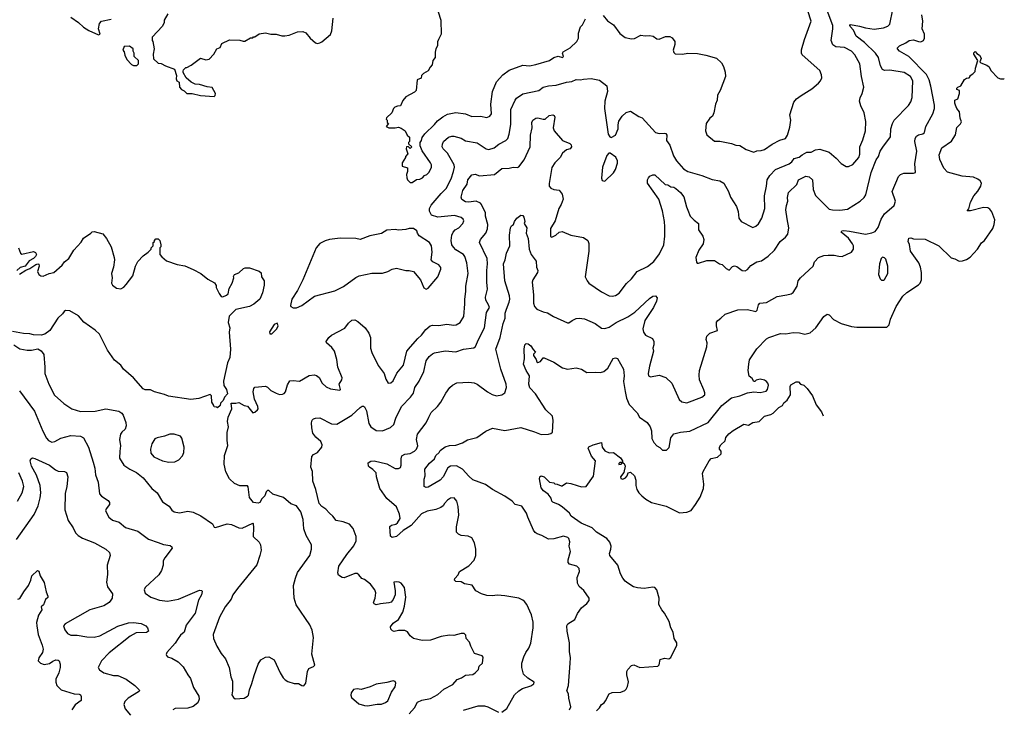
# Model space of a CAD drawing. Extents: x 1678759 to 1859541, y 384609 to 522867.
# Tile 393 of 466: x 1820144 to 1829400, y 443011 to 449490. Entities that reach past the tile are written whole.
import ezdxf

# ---------------------------------------------------------------- set-up
doc = ezdxf.new("R2010")
doc.units = 0

msp = doc.modelspace()

# ---------------------------------------------------------------- linework, layer by layer
at = {"layer": '0CON20XD'}
for points in [[(1823760.7, 443979.3), (1823772.5, 444065), (1823762.5, 444155), (1823730, 444195), (1823710, 444205), (1823685, 444210), (1823660, 444205), (1823673.3, 444125), (1823672.5, 444085), (1823656.1, 444043.9), (1823635, 444017.5), (1823615, 444010), (1823535, 444003.3), (1823495, 443993.8), (1823475, 444002.5), (1823470, 444015), (1823484.3, 444055.7), (1823491.4, 444105), (1823482.4, 444132.4), (1823441.4, 444185), (1823385, 444230), (1823361.2, 444241.2), (1823332.5, 444275), (1823315, 444286.7), (1823295, 444286.7), (1823195, 444246), (1823175, 444248.8), (1823140, 444270), (1823134.1, 444294.1), (1823144.6, 444355.4), (1823218.6, 444465), (1823285, 444548), (1823306.1, 444593.9), (1823308.5, 444635), (1823280.1, 444710.1), (1823245, 444750), (1823185, 444771.1), (1823118.8, 444785), (1823087.1, 444825), (1823055, 444853.3), (1823020.7, 444890.7), (1822982.9, 444915), (1822958.1, 444945), (1822929.4, 445075), (1822900, 445155), (1822898, 445245), (1822880, 445285), (1822891.2, 445385), (1822905, 445403.3), (1822945, 445423.3), (1822982.9, 445475), (1822987.3, 445495), (1822975, 445527.1), (1822928.6, 445568.6), (1822901.2, 445605), (1822889.4, 445655), (1822887.3, 445702.7), (1822893, 445727), (1822905, 445738.8), (1822925, 445745.8), (1822965, 445749.2), (1823075, 445693.1), (1823125, 445689.4), (1823265.3, 445774.7), (1823345, 445846.2), (1823365, 445860), (1823375, 445860), (1823385, 445852.5), (1823404, 445815), (1823425.8, 445695.8), (1823443.8, 445665), (1823495, 445629.2), (1823555, 445626), (1823631.3, 445658.7), (1823662.6, 445687.4), (1823680.8, 445745), (1823733.9, 445856.1), (1823817.4, 445942.6), (1823845, 445981.2), (1823860, 446035), (1823899.5, 446095), (1823941.9, 446185), (1823966.7, 446285), (1823992.9, 446325), (1824025, 446351.4), (1824045, 446358.9), (1824145, 446378.5), (1824245, 446370.6), (1824315, 446394.4), (1824414.2, 446405.8), (1824430.3, 446419.7), (1824455.7, 446485), (1824512.2, 446595), (1824530.9, 446739.1), (1824559.4, 446785), (1824550.4, 446810.4), (1824527.5, 446855), (1824522.5, 446882.5), (1824542.8, 446957.2), (1824534.6, 447025), (1824535.3, 447135), (1824542.7, 447195), (1824538.5, 447245), (1824468.1, 447395), (1824474.5, 447425.5), (1824524.7, 447485.3), (1824541.5, 447525), (1824544.5, 447565), (1824523.6, 447645), (1824521.5, 447675), (1824486.9, 447755), (1824476.2, 447766.2), (1824433.7, 447783.6), (1824364.5, 447774.5), (1824335, 447778), (1824301.7, 447801.7), (1824293.2, 447823.2), (1824308.8, 447885), (1824349.1, 447945), (1824355.5, 447984.5), (1824395, 448032), (1824425, 448039.2), (1824465, 448021.5), (1824606, 448034), (1824675, 448090.6), (1824745, 448096), (1824784.2, 448105.8), (1824825, 448102), (1824835, 448106.2), (1824885, 448174.3), (1824943.5, 448295), (1824944.5, 448405.5), (1824960.6, 448475), (1824959.2, 448525), (1824968, 448545), (1824995, 448564), (1825015, 448567.1), (1825065, 448554), (1825085, 448556), (1825121.1, 448588.9), (1825155.5, 448595.5), (1825169.1, 448589.1), (1825174.3, 448575), (1825159.4, 448475), (1825168.6, 448445), (1825246.7, 448355), (1825316.1, 448326.1), (1825327.5, 448315), (1825332.5, 448295), (1825320, 448275), (1825285, 448266), (1825246, 448235), (1825224.3, 448195.7), (1825174.4, 448145), (1825147.8, 448102.2), (1825121.7, 447951.7), (1825122.5, 447925), (1825136.7, 447906.7), (1825165, 447894.4), (1825215, 447886.7), (1825242.2, 447852.2), (1825252.2, 447805), (1825235.5, 447755), (1825211.5, 447715), (1825179.4, 447600.6), (1825135, 447527.5), (1825134.2, 447454.2), (1825145, 447447.5), (1825183.6, 447466.4), (1825215, 447493.3), (1825245, 447500), (1825325, 447466.2), (1825443.9, 447443.9), (1825485, 447416.7), (1825495.7, 447385.7), (1825495.9, 447315.9), (1825460, 447075), (1825477.5, 447035), (1825494, 447015), (1825615, 446931.9), (1825685, 446895.7), (1825715, 446892.5), (1825745, 446899.2), (1825779.1, 446920.9), (1825848.2, 447011.8), (1825896.2, 447053.8), (1825950, 447125), (1826045, 447170.6), (1826105, 447216.9), (1826159.8, 447290.2), (1826197.9, 447375), (1826207.9, 447455), (1826207.5, 447542.5), (1826204.6, 447595), (1826186.9, 447695), (1826151.5, 447805), (1826047.1, 447955), (1826045.7, 447985), (1826054.4, 448005.6), (1826069.2, 448020.8), (1826095, 448033.8), (1826115, 448031.2), (1826211.3, 447941.3), (1826236.8, 447936.8), (1826265, 447918.7), (1826295, 447916.3), (1826313.8, 447905), (1826356.2, 447865), (1826387.1, 447825), (1826411.1, 447731.1), (1826425, 447699.2), (1826447.5, 447645), (1826485, 447605.7), (1826525.8, 447575), (1826525.8, 447515), (1826565.5, 447455.5), (1826575.7, 447425), (1826570, 447385), (1826529.4, 447325), (1826500.8, 447255), (1826505, 447212.5), (1826513.8, 447203.8), (1826525, 447203.3), (1826605, 447226), (1826675, 447228), (1826722.5, 447195), (1826748.3, 447188.3), (1826785, 447153.3), (1826815, 447137.5), (1826845, 447172.5), (1826864, 447176), (1826885, 447170), (1826935, 447132.7), (1826965, 447129.4), (1826985, 447142), (1827018.3, 447181.7), (1827075, 447215.8), (1827116.7, 447225), (1827180.3, 447269.7), (1827240, 447325), (1827294.6, 447405.4), (1827342.9, 447447.1), (1827364.3, 447475), (1827375.4, 447535), (1827358.7, 447618.7), (1827345.9, 447705), (1827351.6, 447745), (1827366.3, 447785), (1827362.2, 447817.8), (1827370, 447865), (1827449.7, 447940.3), (1827465, 447985.6), (1827535, 448021.1), (1827565, 448014.5), (1827596.4, 447985), (1827604.1, 447895), (1827625, 447839.4), (1827755, 447710), (1827785, 447702.9), (1827855, 447700), (1827925, 447709.4), (1828046, 447785), (1828081.3, 447818.7), (1828097.1, 447845), (1828148.9, 448055), (1828195, 448172.9), (1828218.2, 448205), (1828234.7, 448255.3), (1828256.7, 448293.3), (1828331.7, 448388.3), (1828334.5, 448465.5), (1828348.6, 448515), (1828364.3, 448545), (1828498.6, 448685), (1828522.5, 448717.5), (1828535, 448760), (1828540, 448915), (1828517.5, 448955), (1828460, 448995), (1828325, 449015.4), (1828273.5, 449013.5), (1828255, 449022), (1828236.9, 449056.9), (1828217.3, 449135), (1828190.4, 449175), (1828085, 449275.4), (1828008.9, 449335), (1827980.9, 449390.9), (1827950.8, 449425), (1827946.7, 449435), (1827955, 449445.8), (1828037.5, 449427.5), (1828095, 449412.5), (1828177.8, 449402.2), (1828265, 449414.5), (1828305, 449429.6), (1828325, 449447.1), (1828351.5, 449585)], [(1820623.6, 449513.6), (1820696.5, 449465), (1820745, 449420.6), (1820795, 449387.5), (1820885, 449347.5), (1820900, 449355), (1820886.2, 449405), (1820894, 449455), (1820912.5, 449475), (1821004.1, 449495.9)], [(1821537.5, 449545), (1821502.5, 449485), (1821502.5, 449465), (1821485, 449430), (1821390, 449325), (1821390, 449295), (1821396.1, 449286.1), (1821407.5, 449215), (1821397.5, 449165), (1821401.7, 449121.7), (1821445, 449080), (1821475, 449077.5), (1821515, 449057.5), (1821600, 449025), (1821617.5, 448965), (1821613.6, 448933.6), (1821622.5, 448915), (1821642.5, 448902.5), (1821647.5, 448855), (1821664.1, 448834.1), (1821690.7, 448820.7), (1821715, 448797.5), (1821765, 448796.7), (1821845, 448776.7), (1821971.7, 448768.3), (1821981.7, 448778.3), (1821983.3, 448795), (1821953, 448853), (1821905, 448857.5), (1821835, 448881.2), (1821795, 448883.3), (1821755, 448903.3), (1821707.5, 448945), (1821680, 448995), (1821680, 449005), (1821685, 449020), (1821705, 449040), (1821715, 449040), (1821755, 449063.3), (1821843, 449127), (1821895, 449113.3), (1821925, 449117.5), (1821970, 449165), (1821997.5, 449215), (1822030, 449230), (1822045, 449267.5), (1822115, 449300), (1822215, 449297.5), (1822245, 449287.5), (1822261.7, 449288.3), (1822315, 449320), (1822335, 449320), (1822341.7, 449328.3), (1822355, 449330), (1822395, 449357.5), (1822455, 449367.5), (1822505, 449352.5), (1822555, 449352.5), (1822607, 449337), (1822635, 449336.7), (1822676.2, 449343.8), (1822755, 449376.7), (1822805, 449377.5), (1822832.5, 449365), (1822876.2, 449315), (1822925, 449272), (1822945, 449267.5), (1822965, 449271.1), (1822985, 449280.6), (1823065, 449350.8), (1823078.6, 449385), (1823090.8, 449505)], [(1824078, 449565), (1824103.6, 449486.4), (1824106.7, 449355), (1824080, 449305), (1824073, 449283), (1824072.5, 449245), (1824057.5, 449215), (1824050, 449185), (1824050, 449135), (1824027.5, 449105), (1824020, 449065), (1824002.5, 449045), (1823985, 449010), (1823940, 448985), (1823920, 448965), (1823918.3, 448941.7), (1823880, 448925), (1823870, 448825), (1823855, 448810), (1823773.6, 448766.4), (1823745, 448730), (1823725, 448680), (1823695, 448677.5), (1823671.7, 448668.3), (1823657.5, 448655), (1823642.5, 448615), (1823593, 448567), (1823590, 448555), (1823597, 448547), (1823600, 448525), (1823610, 448515), (1823590, 448485), (1823615, 448472.5), (1823675, 448472.5), (1823705, 448480), (1823731.7, 448471.7), (1823766.4, 448446.4), (1823787.5, 448405), (1823810, 448385), (1823810, 448345), (1823800, 448335), (1823800, 448325), (1823830, 448295), (1823815, 448280), (1823795, 448300), (1823780, 448295), (1823777.5, 448275), (1823791.7, 448228.3), (1823770, 448205), (1823770, 448195), (1823740, 448145), (1823740, 448115), (1823788.3, 448098.3), (1823790, 448065), (1823780, 448035), (1823783, 448003), (1823790, 447985), (1823815, 447960), (1823835, 447960), (1823873, 447987), (1823905, 447992.5), (1823930, 448005), (1823950, 448025), (1823970, 448035), (1823990, 448055), (1824015, 448100), (1824016.2, 448125), (1824006.2, 448145), (1823928.3, 448258.3), (1823907.5, 448305), (1823910, 448335), (1823922.5, 448355), (1823927.5, 448382.5), (1823951.9, 448418.1), (1824045, 448505.8), (1824070.9, 448539.1), (1824122, 448578), (1824165, 448600.8), (1824245, 448616.4), (1824335, 448606.5), (1824395, 448580), (1824475, 448581.9), (1824535, 448570.6), (1824565, 448582.9), (1824577.9, 448605), (1824574.4, 448695), (1824587.7, 448815), (1824625, 448905.7), (1824685, 448971.4), (1824745, 449015.6), (1824875, 449061.1), (1824937.9, 449057.9), (1824995, 449068.1), (1825125, 449105.8), (1825165.8, 449134.2), (1825205, 449146.2), (1825246.7, 449135), (1825255.7, 449145), (1825246.7, 449175), (1825252.3, 449187.7), (1825317.5, 449225), (1825382.5, 449285), (1825396.7, 449315), (1825398.3, 449361.7), (1825417.5, 449422.5), (1825435, 449440), (1825461.7, 449498.3)], [(1823817.5, 446415), (1823885.4, 446494.6), (1823922.7, 446527.3), (1823961.2, 446578.8), (1824003.8, 446615), (1824025, 446619.5), (1824085, 446615.5), (1824157.9, 446627.9), (1824225, 446618.6), (1824248.3, 446621.7), (1824285, 446643.8), (1824318.2, 446701.8), (1824329.7, 446820.3), (1824327.7, 446865), (1824338.9, 446935), (1824336.7, 446985), (1824361.5, 447105), (1824348.9, 447205), (1824328.1, 447265), (1824315, 447282.5), (1824245, 447326.7), (1824222, 447352), (1824207.8, 447375), (1824200.5, 447415), (1824207.5, 447465), (1824220, 447495), (1824238, 447515), (1824270.8, 447535), (1824309.2, 447575), (1824319.7, 447599.7), (1824314.3, 447615), (1824295, 447631.1), (1824230.5, 447650.5), (1824075, 447633.8), (1824015, 447654.4), (1823995, 447690), (1823997.8, 447715), (1824013.4, 447746.6), (1824105, 447856.5), (1824154.5, 447905), (1824200, 447995), (1824223.1, 448065), (1824230, 448105), (1824227.6, 448127.6), (1824164.5, 448235), (1824125.7, 448275), (1824117.1, 448295), (1824118.8, 448321.2), (1824128.8, 448345), (1824175, 448385.7), (1824205, 448395.7), (1824225.7, 448395.7), (1824295, 448377.1), (1824335, 448352.5), (1824443.2, 448333.2), (1824530, 448275), (1824555, 448270), (1824605, 448285.6), (1824648.2, 448321.8), (1824715, 448355.7), (1824732.5, 448375), (1824745.5, 448414.5), (1824760.6, 448505), (1824761.1, 448645), (1824800.8, 448735), (1824815, 448752), (1824875, 448792), (1825025, 448825.6), (1825065, 448855.7), (1825115, 448869.4), (1825185.8, 448875.8), (1825285, 448904), (1825335, 448910), (1825375, 448928.6), (1825415, 448924.4), (1825445, 448932.5), (1825515, 448936), (1825595, 448922), (1825665, 448867.5), (1825668.8, 448815), (1825645.8, 448725), (1825640.8, 448655), (1825676.7, 448415), (1825690.7, 448390.7), (1825705, 448382.5), (1825745.9, 448404.1), (1825771.2, 448465), (1825770.5, 448500.5), (1825776.2, 448535), (1825806.2, 448585), (1825845, 448617.5), (1825885, 448630), (1825965, 448578.8), (1825995, 448567.5), (1826119.8, 448429.8), (1826155, 448420), (1826205, 448424.2), (1826219.1, 448419.1), (1826228.1, 448405), (1826223.6, 448353.6), (1826255, 448311.2), (1826291.1, 448211.1), (1826317.5, 448165), (1826385, 448089.2), (1826425, 448064.3), (1826557.4, 448027.4), (1826655, 447987.5), (1826725, 447976), (1826762.7, 447952.7), (1826805.8, 447875), (1826825, 447823.3), (1826882, 447735), (1826899.1, 447689.1), (1826906, 447624), (1826925, 447594), (1827035, 447538.8), (1827065, 447550), (1827089.3, 447570.7), (1827120.8, 447625), (1827150, 447715), (1827144.4, 447835), (1827164.2, 447925), (1827170, 447985), (1827194.5, 448025.5), (1827249.1, 448080.9), (1827376.2, 448135), (1827402, 448155), (1827423.3, 448185), (1827472.7, 448197.3), (1827499.1, 448220.9), (1827545, 448244), (1827585, 448246.2), (1827625, 448268.6), (1827665, 448274.3), (1827755, 448246), (1827819.7, 448189.7), (1827865, 448138), (1827915, 448111.2), (1827935, 448111.2), (1827975, 448130), (1828031.9, 448195), (1828040.6, 448225), (1828043.5, 448295), (1828070.4, 448359.6), (1828094.4, 448445), (1828097, 448533), (1828082.5, 448615), (1828051.2, 448681.2), (1828040, 448725), (1828043.8, 448755), (1828063.8, 448795), (1828079.2, 448855), (1828056.7, 448955), (1828043.1, 449075), (1827995, 449158.6), (1827964.2, 449195), (1827898.1, 449228.1), (1827817.5, 449235), (1827787.5, 449255), (1827773.3, 449295), (1827789.6, 449405), (1827788, 449435), (1827734.6, 449575)], [(1825629.3, 449529.3), (1825670.5, 449480.5), (1825725, 449442.5), (1825785, 449360), (1825835, 449323.8), (1825895, 449308.8), (1825925, 449314), (1825983, 449343), (1826025, 449336.7), (1826065, 449341.2), (1826100, 449335), (1826135, 449310), (1826155, 449307.5), (1826215, 449332.5), (1826255, 449332.5), (1826279.3, 449319.3), (1826302.5, 449285), (1826301.7, 449258.3), (1826287.5, 449205), (1826293, 449183), (1826305, 449170), (1826375, 449167.5), (1826425, 449176.2), (1826515, 449173.3), (1826595, 449158), (1826695, 449127.5), (1826742.5, 449085), (1826760.7, 449050.7), (1826776.4, 448996.4), (1826780, 448955), (1826730, 448825), (1826705, 448780), (1826700, 448735), (1826683.8, 448695), (1826670, 448615), (1826656.7, 448585), (1826633.3, 448565), (1826596.7, 448515), (1826590, 448445), (1826605, 448407.5), (1826675, 448347.5), (1826725, 448348.8), (1826835, 448328), (1826875, 448311.2), (1826915, 448308.8), (1826975, 448271.2), (1827045, 448243.8), (1827075, 448256.2), (1827115, 448260), (1827145, 448270), (1827218.5, 448321.5), (1827291.4, 448358.6), (1827342.5, 448375), (1827362.5, 448405), (1827385, 448480), (1827392, 448545), (1827384, 448595), (1827422, 448715), (1827448, 448745), (1827490.9, 448779.1), (1827589.8, 448840.2), (1827655, 448893.8), (1827672, 448915), (1827684, 448945), (1827682.3, 448972.3), (1827665, 449013.3), (1827501.2, 449161.2), (1827493.1, 449175), (1827495, 449206.7), (1827522.5, 449305), (1827585.7, 449475), (1827554.5, 449574.5)], [(1826093.8, 446495), (1826105.7, 446465), (1826105.6, 446435), (1826096.7, 446405), (1826102.1, 446375), (1826063.3, 446235), (1826052, 446165), (1826056.7, 446145), (1826075, 446133.8), (1826155, 446150), (1826218, 446128), (1826274.4, 446075), (1826345, 445920), (1826369.7, 445899.7), (1826415, 445890.8), (1826556.7, 445945), (1826584, 445965), (1826585.7, 445985), (1826576.1, 446013.9), (1826535.7, 446105), (1826531.5, 446151.5), (1826535.6, 446195), (1826604.2, 446415), (1826605.7, 446455), (1826597.5, 446485), (1826603.2, 446516.8), (1826632.5, 446545), (1826705, 446570), (1826694.1, 446614.1), (1826695, 446647.5), (1826705.8, 446664.2), (1826735.6, 446684.4), (1826775, 446723.8), (1826895, 446762.9), (1826985, 446766.7), (1827065, 446748.8), (1827077.8, 446762.2), (1827088.7, 446811.3), (1827103.2, 446826.8), (1827165, 446833.8), (1827265, 446889.2), (1827355, 446903.8), (1827395, 446913.8), (1827414.1, 446925.9), (1827453.8, 446985), (1827463.3, 447035), (1827485, 447063.3), (1827603.3, 447175), (1827616.2, 447213.8), (1827655, 447256.7), (1827705, 447273.8), (1827745, 447278), (1827801.7, 447278.3), (1827845, 447266.7), (1827875, 447266.2), (1827964.3, 447305.7), (1827984, 447335), (1827981.4, 447365), (1827972.2, 447385), (1827936.7, 447436.7), (1827867.5, 447495), (1827872.5, 447505), (1827891.2, 447508.8), (1827945.8, 447504.2), (1828095, 447475.4), (1828155, 447486.4), (1828185, 447500.5), (1828215, 447536), (1828242.7, 447617.3), (1828272.6, 447667.4), (1828366, 447745), (1828376, 447785), (1828345.8, 447875), (1828405, 448016.7), (1828425, 448036.2), (1828455, 448047.5), (1828545, 448048), (1828566.2, 448053.8), (1828558.5, 448135), (1828578.5, 448255), (1828559.6, 448345), (1828562.7, 448375), (1828574.7, 448395.3), (1828592.2, 448407.8), (1828635, 448416.9), (1828650.5, 448429.5), (1828662.9, 448485), (1828729.4, 448605), (1828742.9, 448655), (1828743, 448687), (1828710, 448865), (1828692.5, 448925), (1828667.5, 448975), (1828501.4, 449145), (1828413.8, 449195), (1828396.2, 449215), (1828396.2, 449225), (1828415.5, 449244.5), (1828475, 449273.1), (1828504.6, 449295.4), (1828545, 449301.9), (1828592.5, 449285), (1828615, 449283.1), (1828640, 449295), (1828648.6, 449315), (1828649.2, 449355), (1828628, 449405), (1828634.4, 449475), (1828625.4, 449535)], [(1821245, 449060), (1821260, 449075), (1821260, 449105), (1821220, 449145), (1821220, 449175), (1821210, 449195), (1821210, 449215), (1821175, 449240), (1821125, 449237.5), (1821112.5, 449205), (1821127, 449187), (1821132.5, 449155), (1821152.5, 449115), (1821195, 449070), (1821215, 449060), (1821245, 449060)], [(1825320, 443445), (1825322.9, 443495), (1825314, 443555), (1825313.8, 443635), (1825290, 443745), (1825287.5, 443795), (1825297, 443813), (1825362.5, 443855), (1825389.1, 443910.9), (1825426.9, 443963.1), (1825475.7, 444004.3), (1825496.1, 444033.9), (1825496.2, 444055), (1825448.3, 444128.3), (1825402.5, 444165), (1825386.7, 444195), (1825385, 444250), (1825408, 444305), (1825402, 444335), (1825382.5, 444355), (1825313, 444373), (1825301.2, 444391.2), (1825300, 444415), (1825321.2, 444495), (1825310, 444545), (1825316.2, 444585), (1825306.7, 444615), (1825295.5, 444625.5), (1825255, 444636.1), (1825165, 444613.8), (1825115, 444610), (1825052.5, 444645), (1825008.8, 444658.8), (1824990.6, 444670.6), (1824973.4, 444693.4), (1824922.1, 444815), (1824908.7, 444855), (1824865, 444920), (1824801.2, 444935), (1824775, 444966.9), (1824703.7, 445013.7), (1824587.5, 445075), (1824522, 445122), (1824405, 445166.2), (1824365, 445201.2), (1824307.7, 445267.7), (1824248.9, 445298.9), (1824195, 445295.6), (1824170, 445280), (1824124.2, 445195), (1824096, 445165), (1823985, 445098.8), (1823965, 445093.8), (1823947.5, 445105), (1823946.4, 445173.6), (1823956.7, 445205), (1823952.7, 445267.3), (1823995, 445323.3), (1824042.5, 445365), (1824056.7, 445395), (1824086.4, 445423.6), (1824097, 445443), (1824143.6, 445476.4), (1824185, 445490), (1824245, 445493.8), (1824307.5, 445515), (1824355, 445541.2), (1824442.5, 445565), (1824525, 445623.3), (1824589.3, 445650.7), (1824705, 445629.2), (1824855, 445658.1), (1824985, 445619.2), (1825045.9, 445594.1), (1825115, 445596.2), (1825137.7, 445602.3), (1825152.5, 445615), (1825160, 445725), (1825153.3, 445765), (1825089.4, 445825), (1824994.4, 445975), (1824939.6, 446029.6), (1824930.6, 446065), (1824935.8, 446145), (1824905.8, 446195), (1824880.6, 446255), (1824890.6, 446305), (1824887.1, 446395), (1824893.3, 446435), (1824905, 446446.7), (1824925, 446443.3), (1824950, 446425), (1824972.2, 446392.2), (1824993.3, 446365), (1824975, 446348.8), (1824972.7, 446335), (1824998.5, 446298.5), (1825005, 446276.2), (1825015, 446270.6), (1825040, 446280), (1825065, 446313.3), (1825075, 446313.8), (1825165, 446270.8), (1825247.9, 446217.9), (1825295, 446205.7), (1825375, 446220), (1825425, 446205.8), (1825475, 446174), (1825555, 446179.2), (1825605, 446175.8), (1825634.5, 446185.5), (1825672.9, 446215), (1825724.5, 446305.5), (1825745, 446313.8), (1825765, 446306.7), (1825820.8, 446205), (1825825.6, 446145), (1825821.3, 446091.3), (1825835.6, 445995.6), (1825847.8, 445935), (1825872, 445875), (1825950, 445795), (1825970, 445755), (1826043.9, 445703.9), (1826071.2, 445665), (1826082.3, 445627.7), (1826087.1, 445555), (1826105, 445516), (1826133.8, 445485), (1826161.7, 445471.7), (1826185.9, 445445.9), (1826225, 445446), (1826248.7, 445471.3), (1826265, 445562.5), (1826292.1, 445597.9), (1826355, 445615.8), (1826445, 445624.4), (1826615, 445705.8), (1826745, 445864.2), (1826835, 445937.1), (1826915, 445957.1), (1826985, 445984.2), (1827045, 445994.2), (1827105, 445987.5), (1827160.9, 445999.1), (1827175, 446016.7), (1827182.2, 446055), (1827178.1, 446075), (1827165, 446092), (1827145, 446104), (1827105, 446111.2), (1827067.5, 446102.5), (1827055, 446090), (1827045, 446090), (1827029.3, 446119.3), (1827001.7, 446141.7), (1826992.5, 446195), (1826997.5, 446255), (1827005.8, 446295), (1827073.4, 446396.6), (1827165, 446491.2), (1827186.1, 446503.9), (1827295, 446541.2), (1827345, 446540), (1827415, 446551.9), (1827475, 446549.2), (1827525, 446535.6), (1827575, 446548.4), (1827626.9, 446595), (1827705, 446702), (1827735, 446722), (1827755, 446718), (1827795, 446674.2), (1827865, 446635.7), (1827965, 446606.5), (1828015, 446600), (1828295, 446600.8), (1828316.3, 446623.7), (1828330.5, 446675), (1828384.1, 446795.9), (1828446.1, 446893.9), (1828485, 446926.7), (1828595, 446999.4), (1828609.4, 447015), (1828620.9, 447045), (1828622.5, 447115), (1828612.9, 447165), (1828595.9, 447205.9), (1828519.1, 447315), (1828509.2, 447379.2), (1828497.5, 447405), (1828501.7, 447438.3), (1828521.7, 447441.7), (1828545, 447430), (1828655, 447428.2), (1828784.6, 447364.6), (1828901.5, 447251.5), (1828935, 447241.8), (1828975, 447220), (1829006, 447224), (1829043.2, 447236.8), (1829080.2, 447259.8), (1829147, 447333), (1829185, 447393.1), (1829213.8, 447416.2), (1829291.5, 447528.5), (1829304, 447565), (1829309.7, 447610.3), (1829283.9, 447685), (1829265, 447710), (1829245, 447721.8), (1829205, 447725.5), (1829083.3, 447693.3), (1829052.5, 447695), (1829066.7, 447713.3), (1829082.5, 447775), (1829112.2, 447835), (1829152.2, 447877.8), (1829178.6, 447925), (1829184.3, 447955), (1829174, 447975), (1829152.4, 447992.4), (1829111.1, 448011.1), (1829005, 448018.4), (1828865, 448058.5), (1828831.5, 448095), (1828793.5, 448175), (1828788.7, 448221.3), (1828813.9, 448286.1), (1828902.3, 448347.7), (1828941.7, 448408.3), (1828954.5, 448475.5), (1828989.3, 448510.7), (1828999.3, 448530.7), (1828986.7, 448565), (1828978, 448625), (1828952.5, 448655), (1828942.5, 448687.5), (1828934.2, 448705.8), (1828935, 448732.5), (1828963.3, 448746.7), (1828980, 448795), (1828977.5, 448825), (1828955, 448832.5), (1828952.5, 448845), (1828964.1, 448855.9), (1828993, 448867), (1829025, 448926.7), (1829045, 448940), (1829070, 448945), (1829080, 448955), (1829080, 448965), (1829105, 448980), (1829127, 449003), (1829130, 449035), (1829150, 449105), (1829113.3, 449165), (1829115, 449180), (1829125, 449190), (1829140.7, 449170.7), (1829165.9, 449155.9), (1829180, 449135), (1829182.5, 449125), (1829170, 449095), (1829180, 449085), (1829235, 449063.8), (1829258.3, 449048.3), (1829272.1, 449012.1), (1829340, 448945), (1829365, 448934), (1829395, 448933.3), (1829400.2, 448931)], [(1825645, 447973.8), (1825725, 448050), (1825745, 448082.5), (1825763, 448143), (1825763.3, 448165), (1825748.3, 448198.3), (1825695, 448236.7), (1825682.5, 448235), (1825665, 448212.5), (1825624.2, 448105), (1825612.3, 448002.3), (1825620, 447980), (1825645, 447973.8)], [(1824675, 442984.2), (1824722.2, 443017.8), (1824794.7, 443145.3), (1824835, 443184.2), (1824872.1, 443207.9), (1824947.7, 443232.3), (1824978.3, 443251.7), (1824980, 443265), (1824922.1, 443302.1), (1824880.9, 443340.9), (1824864.4, 443405), (1824865.6, 443445), (1824882.9, 443505), (1824901.4, 443545), (1824930, 443585), (1824947.8, 443632.2), (1824970.6, 443775), (1824969.7, 443829.7), (1824955, 443897.5), (1824910, 443995), (1824890, 444025), (1824875, 444036.2), (1824835, 444055.8), (1824705, 444075.6), (1824635, 444082.2), (1824585, 444076.7), (1824535, 444080.6), (1824484.2, 444094.2), (1824432.5, 444125), (1824396.1, 444176.1), (1824325, 444190), (1824295, 444207.5), (1824245, 444212.5), (1824232.5, 444225), (1824235, 444240), (1824267, 444273), (1824277.5, 444305), (1824365, 444357.5), (1824417.3, 444412.7), (1824430.8, 444455), (1824431.1, 444515), (1824419.4, 444575), (1824393.2, 444623.2), (1824358.7, 444638.7), (1824294.2, 444644.2), (1824270, 444655), (1824251.2, 444675), (1824249.2, 444725), (1824270.8, 444835), (1824267.5, 444915), (1824255, 444967.5), (1824227, 444997), (1824195, 444995.8), (1824165, 444976), (1824136, 444945), (1824125, 444923.8), (1824103, 444907), (1824055, 444888.6), (1823975, 444872.2), (1823921.7, 444848.3), (1823825, 444736.9), (1823750.5, 444689.5), (1823685, 444634.2), (1823645, 444624.2), (1823631.2, 444638.8), (1823623.1, 444726.9), (1823638.7, 444741.3), (1823679.4, 444750.6), (1823696.9, 444763.1), (1823720, 444805), (1823715.4, 444845), (1823685, 444914.4), (1823595, 444992.5), (1823530.4, 445085), (1823497.5, 445195), (1823493.6, 445233.6), (1823464.1, 445264.1), (1823431.2, 445285), (1823423.3, 445296.7), (1823421.2, 445325), (1823445, 445342.5), (1823475, 445345.7), (1823595, 445315.6), (1823675, 445274.2), (1823705, 445274), (1823725, 445283.8), (1823731.4, 445305), (1823728.6, 445365), (1823736.9, 445393.1), (1823765, 445407.1), (1823815, 445414.2), (1823854, 445435), (1823875, 445456), (1823885.7, 445485.7), (1823874.2, 445545), (1823882.5, 445595), (1823966.3, 445703.7), (1823989.2, 445755), (1824012.1, 445797.9), (1824073.2, 445856.8), (1824102.9, 445895), (1824149.1, 445980.9), (1824186.2, 446035), (1824213, 446057), (1824255, 446078), (1824365, 446085.8), (1824415, 446079.2), (1824445.6, 446065.6), (1824542.2, 445992.2), (1824585, 445968.9), (1824625, 445955.7), (1824675, 445964.2), (1824706.2, 445985), (1824720.6, 446035), (1824718.5, 446065), (1824668.1, 446205), (1824618.6, 446395), (1824661.1, 446505), (1824687.5, 446635), (1824707.5, 446685), (1824708.3, 446731.7), (1824719.8, 446770.2), (1824746.4, 446835), (1824750.9, 446865), (1824747.3, 446895), (1824706.2, 447035), (1824691.2, 447195), (1824707.5, 447235), (1824719.2, 447295), (1824752, 447365), (1824750, 447465), (1824758.8, 447535), (1824767, 447553), (1824787.5, 447565), (1824796.7, 447595), (1824818.8, 447625), (1824855, 447652.5), (1824875, 447650), (1824883.9, 447633.9), (1824892, 447595), (1824886.7, 447575), (1824910.8, 447535), (1824904.4, 447485), (1824923, 447433), (1824933.9, 447333.9), (1824951.9, 447285), (1824999.7, 447219.7), (1825003.1, 447165), (1825014.3, 447135), (1825012.5, 447115), (1824967.5, 447045), (1824960.8, 447025), (1824975.7, 446905), (1824974.4, 446825.6), (1824983.1, 446795), (1825005, 446771.4), (1825065, 446744.4), (1825105, 446735.8), (1825162.1, 446702.1), (1825295, 446641.2), (1825307.7, 446642.3), (1825336.7, 446665), (1825375, 446682), (1825405, 446686.2), (1825455, 446680), (1825554.4, 446634.4), (1825615, 446592.5), (1825645, 446590), (1825685, 446601.4), (1825751.2, 446645), (1825862, 446698), (1825927.4, 446742.6), (1826065, 446870), (1826095, 446891.2), (1826120, 446895), (1826135.9, 446875.9), (1826130, 446845), (1826101.4, 446785), (1826020.5, 446665), (1826000.6, 446585), (1826007.1, 446555), (1826026.8, 446526.8), (1826093.8, 446495)], [(1820140.7, 447099.3), (1820203.2, 447136.8), (1820239.2, 447150.8), (1820295, 447190), (1820315, 447197.1), (1820323.8, 447193.8), (1820326, 447175), (1820310, 447125), (1820323.3, 447095), (1820344.1, 447084.1), (1820365, 447080), (1820420, 447105), (1820465, 447116.2), (1820543.3, 447185), (1820566.7, 447215), (1820606.7, 447245), (1820654.2, 447325.8), (1820720.5, 447399.5), (1820745, 447436.7), (1820812.5, 447485), (1820825, 447496.7), (1820845, 447500), (1820925, 447476.7), (1820958.8, 447435), (1821003.3, 447355), (1821033.3, 447255), (1821033.8, 447235), (1821026.2, 447165), (1821006.7, 447105), (1821012.5, 447065), (1821007.5, 447015), (1821017.5, 446995), (1821055, 446967.5), (1821095, 446962.5), (1821123, 446977), (1821145, 447002.5), (1821206.1, 447083.9), (1821231.2, 447175), (1821255, 447217.5), (1821305, 447272.5), (1821352.5, 447305), (1821380, 447335), (1821380, 447345), (1821400, 447365), (1821400, 447395), (1821410, 447405), (1821410, 447415), (1821425, 447430), (1821445, 447430), (1821460, 447415), (1821470, 447375), (1821470, 447355), (1821460, 447345), (1821462.5, 447285), (1821480.7, 447260.7), (1821522.5, 447225), (1821625, 447191.2), (1821695.8, 447175.8), (1821775, 447143.8), (1821847.5, 447105), (1821911.7, 447051.7), (1821976.4, 447016.4), (1821991.7, 446991.7), (1821992.5, 446975), (1822018.3, 446918.3), (1822038.3, 446888.3), (1822055, 446887.5), (1822088.3, 446901.7), (1822102.5, 446915), (1822112.5, 446965), (1822140, 447015), (1822157.5, 447065), (1822153.6, 447076.4), (1822163.6, 447096.4), (1822205, 447110), (1822248.3, 447151.7), (1822265, 447157.5), (1822305, 447157.5), (1822395, 447127.5), (1822415, 447110), (1822417.5, 447075), (1822442.5, 447035), (1822443.3, 446995), (1822425.8, 446924.2), (1822401.2, 446865), (1822345, 446816.2), (1822305, 446793.8), (1822175, 446766.7), (1822113.3, 446705), (1822103.8, 446645), (1822118, 446595), (1822114, 446555), (1822125.8, 446395), (1822118, 446315), (1822096.2, 446265), (1822060, 446095), (1822063, 446053), (1822086.7, 446015), (1822097.5, 445975), (1822070, 445945), (1822058.3, 445911.7), (1822031.7, 445888.3), (1822030, 445865), (1822005, 445842.5), (1821995, 445850), (1821971.7, 445851.7), (1821970, 445865), (1821950, 445895), (1821947.5, 445955), (1821935, 445967.5), (1821829.2, 445930.8), (1821752.3, 445922.3), (1821542.6, 445952.6), (1821505, 445970), (1821412.5, 445995), (1821375, 446013.8), (1821325, 446013.3), (1821305, 446021.2), (1821213.8, 446125), (1821120.8, 446205), (1821094.2, 446244.2), (1821035, 446290), (1820968.8, 446385), (1820894.2, 446534.2), (1820853.8, 446573.8), (1820748.3, 446648.3), (1820698.3, 446708.3), (1820615, 446753.3), (1820575, 446757.5), (1820560.7, 446749.3), (1820547.5, 446725), (1820503.9, 446686.1), (1820428.8, 446571.2), (1820380, 446535), (1820345, 446527.5), (1820275, 446528.8), (1820239.5, 446539.5), (1820178.3, 446541.7), (1820075, 446560)], [(1822745, 446783.8), (1822795, 446806), (1822915, 446892), (1823105, 446941.2), (1823187.9, 446982.1), (1823305, 447068), (1823335, 447082), (1823455, 447108), (1823555, 447108), (1823605, 447124), (1823645, 447146), (1823685, 447156.2), (1823773.6, 447133.6), (1823805, 447133.3), (1823845, 447123.3), (1823911.2, 447045), (1823941.7, 446971.7), (1823965, 446957.5), (1823985, 446967.5), (1824073.8, 447075), (1824103.8, 447145), (1824101.7, 447161.7), (1824085, 447186.7), (1824027.5, 447215), (1824013.3, 447235), (1824022.5, 447305), (1824015.6, 447365), (1823995, 447396.2), (1823900.7, 447460.7), (1823883, 447483), (1823876.4, 447506.4), (1823845, 447527.5), (1823805, 447527.5), (1823775, 447517.5), (1823705, 447512.5), (1823675, 447517.5), (1823595, 447513.3), (1823545, 447480), (1823435, 447458.8), (1823345.9, 447424.1), (1823305, 447433.3), (1823156.1, 447436.1), (1823055, 447423.8), (1823015, 447411.2), (1822964.2, 447385.8), (1822930, 447345), (1822807.1, 447045), (1822755.5, 446944.5), (1822701.2, 446865), (1822690, 446805), (1822693.3, 446795), (1822715, 446783.8), (1822745, 446783.8)], [(1820132.5, 447345), (1820152.5, 447295), (1820165, 447287.5), (1820275, 447311.4), (1820292.7, 447302.7), (1820300.9, 447285), (1820292.5, 447265), (1820275, 447246.9), (1820234.5, 447225.5), (1820194.3, 447175.7), (1820149.5, 447160.5), (1820117.2, 447132.8)], [(1828265, 447042.5), (1828275, 447050), (1828304, 447105), (1828306.7, 447175), (1828285, 447240), (1828275, 447253.3), (1828255, 447260), (1828244.1, 447245.9), (1828225.8, 447195), (1828216, 447095), (1828232.5, 447055), (1828245, 447042.5), (1828265, 447042.5)], [(1820087.5, 446435), (1820145, 446396.7), (1820215, 446383.8), (1820255, 446383.8), (1820315, 446397.5), (1820345, 446380), (1820370, 446345), (1820381.2, 446225), (1820380, 446165), (1820417.5, 446065), (1820470.9, 445960.9), (1820560, 445885), (1820635, 445833.8), (1820715, 445808.6), (1820855, 445813.3), (1820955, 445832.5), (1821075, 445812), (1821105, 445793.8), (1821118, 445775), (1821142, 445705), (1821146, 445675), (1821135.8, 445644.2), (1821103.3, 445615), (1821090.8, 445595), (1821083.1, 445545), (1821090.6, 445485), (1821085.7, 445435), (1821081.1, 445371.1), (1821124.3, 445305), (1821178, 445268), (1821241.2, 445235), (1821305.8, 445185), (1821386.8, 445086.8), (1821435.8, 445045), (1821485, 444958.8), (1821548.6, 444918.6), (1821575, 444881.4), (1821595, 444865.7), (1821645, 444857.1), (1821725, 444872.5), (1821775, 444862), (1821847.3, 444827.3), (1821955, 444752.5), (1821973.6, 444723.6), (1821985, 444720), (1822095, 444752.5), (1822135.8, 444745.8), (1822205, 444716.7), (1822235, 444713.3), (1822335, 444760), (1822340, 444755), (1822343.3, 444715), (1822340, 444635), (1822395, 444580), (1822409.2, 444555), (1822412.5, 444505), (1822402, 444455), (1822373, 444367), (1822192, 444145), (1822147.1, 444085), (1822131.4, 444045), (1822075, 443973.8), (1822020.8, 443875), (1821963.9, 443713.9), (1821966, 443675), (1821997.5, 443605), (1822037.1, 443535), (1822077.5, 443485), (1822112.5, 443405), (1822128, 443315), (1822144.2, 443275), (1822146, 443185), (1822137, 443147), (1822155, 443122.5), (1822170.7, 443110.7), (1822215, 443111.2), (1822255, 443116.2), (1822285.9, 443134.1), (1822293.8, 443145), (1822304, 443195), (1822327.2, 443252.8), (1822347.3, 443327.3), (1822387.1, 443435), (1822412, 443475), (1822455, 443500.8), (1822485, 443504), (1822536, 443475), (1822594, 443355), (1822622, 443305), (1822638.3, 443288.3), (1822663.2, 443273.2), (1822725, 443252), (1822765, 443252), (1822795, 443233.8), (1822815, 443230), (1822833.8, 443255), (1822850, 443365), (1822862.5, 443395), (1822907, 443413), (1822920, 443425), (1822890.3, 443530.3), (1822906.7, 443685), (1822893.1, 443755), (1822871.9, 443805), (1822743.8, 443993.8), (1822722.9, 444055), (1822718.6, 444175), (1822737.8, 444242.2), (1822755.8, 444295), (1822872.9, 444455), (1822887.5, 444515), (1822886.2, 444555), (1822836, 444645), (1822814, 444705), (1822808.8, 444795), (1822787.5, 444865), (1822745, 444923.8), (1822692.5, 444942.5), (1822625, 445001.2), (1822523, 445033), (1822485, 445067.5), (1822473, 445067), (1822460, 445055), (1822450, 445015), (1822420.7, 444989.3), (1822400, 444955), (1822385, 444947.5), (1822343, 444953), (1822305, 445000), (1822291.7, 445101.7), (1822285, 445110), (1822215, 445111.2), (1822162.7, 445132.7), (1822116.7, 445175), (1822083, 445243), (1822066, 445315), (1822070.8, 445395), (1822100.5, 445489.5), (1822094.2, 445535), (1822095, 445610), (1822106, 445665), (1822098.8, 445715), (1822102.5, 445755), (1822136.7, 445835), (1822131.7, 445888.3), (1822175, 445886.7), (1822205, 445892.5), (1822254.1, 445864.1), (1822285, 445860), (1822335, 445797.5), (1822355, 445803.8), (1822380, 445825), (1822385.7, 445835), (1822384.2, 445855), (1822350.8, 445925), (1822338.8, 445995), (1822344.1, 446025.9), (1822355, 446037.5), (1822455, 446047.5), (1822475, 446037.5), (1822505.9, 446005.9), (1822555, 445980), (1822585, 445970), (1822615, 445970.8), (1822631.2, 445978.8), (1822642, 445995), (1822661.3, 446058.7), (1822684.5, 446095.5), (1822715, 446100.8), (1822775, 446094), (1822864.5, 446145.5), (1822912.3, 446152.3), (1822935, 446146.2), (1822958.3, 446128.3), (1822988.8, 446075), (1823025, 446041.2), (1823065, 446022), (1823155, 446010), (1823160, 446015), (1823148.8, 446065), (1823170.8, 446105), (1823174.3, 446125), (1823135.8, 446224.2), (1823126.6, 446296.6), (1823104, 446375), (1823079.7, 446409.8), (1823027.5, 446455), (1823024.3, 446465.7), (1823050.6, 446505), (1823075, 446525.6), (1823199.3, 446590.7), (1823235, 446639.2), (1823265, 446667.5), (1823295, 446669.2), (1823321.2, 446655), (1823392.5, 446595), (1823425.8, 446545), (1823441.4, 446505), (1823443.3, 446405), (1823453.6, 446363.6), (1823515, 446241.2), (1823570, 446165), (1823585, 446112.5), (1823606.4, 446076.4), (1823631.7, 446078.3), (1823655, 446096.7), (1823690.5, 446169.5), (1823751.4, 446245), (1823784.4, 446375), (1823817.5, 446415)], [(1822515, 446540), (1822562.5, 446585), (1822572.5, 446615), (1822565, 446640), (1822537.5, 446625), (1822493.3, 446556.7), (1822495, 446540), (1822515, 446540)], [(1825565, 442996.2), (1825593.3, 443025), (1825614.1, 443055.9), (1825637.7, 443072.3), (1825650.5, 443089.5), (1825685, 443157.5), (1825715, 443170), (1825795, 443173.3), (1825832.7, 443187.3), (1825845, 443198.8), (1825858.6, 443225), (1825867.9, 443267.9), (1825852, 443335), (1825851.2, 443365), (1825860, 443385), (1825895, 443423.3), (1825918.3, 443428.3), (1825975, 443403.3), (1826143.3, 443416.7), (1826155, 443430), (1826165, 443477.5), (1826205, 443490), (1826245, 443486.2), (1826265, 443496.7), (1826322.5, 443615), (1826322.5, 443635), (1826297.1, 443675), (1826287.5, 443735), (1826266.7, 443776.7), (1826250.8, 443835), (1826206.7, 443915), (1826181.1, 443945), (1826152.5, 443995), (1826154.5, 444055), (1826135, 444133.8), (1826115, 444154), (1826095, 444159.2), (1826015, 444145.8), (1825952.2, 444152.2), (1825915, 444162.9), (1825861.2, 444195), (1825835, 444214), (1825813.8, 444243.8), (1825791.9, 444285), (1825766.2, 444366.2), (1825690.8, 444455), (1825687.5, 444475), (1825702.2, 444515), (1825705.5, 444545), (1825692.5, 444582.5), (1825664.7, 444614.7), (1825565.3, 444675.3), (1825524.6, 444714.6), (1825421.2, 444761.2), (1825327.5, 444825), (1825313.3, 444855), (1825243.6, 444913.6), (1825210, 444935), (1825155, 444956.7), (1825146.7, 444965), (1825140, 444995), (1825111.7, 445031.7), (1825066.7, 445065), (1825045, 445092.5), (1825031.4, 445175), (1825034.3, 445195.7), (1825045, 445204), (1825073.8, 445195), (1825125, 445143.3), (1825165, 445140), (1825175, 445130), (1825197, 445127), (1825235, 445110), (1825245, 445110), (1825285, 445137.5), (1825325, 445132.5), (1825385, 445113.3), (1825425, 445101.2), (1825470, 445105), (1825537.7, 445202.3), (1825557.5, 445345), (1825520.3, 445390.3), (1825488, 445465), (1825495, 445475.7), (1825535, 445497.1), (1825615, 445517.5), (1825619.2, 445475), (1825645, 445439.2), (1825685, 445420.8), (1825725, 445423.8), (1825793, 445373), (1825810, 445345), (1825810, 445330), (1825785, 445330), (1825775, 445320), (1825775, 445310), (1825797, 445313), (1825810, 445330), (1825825, 445320), (1825836.2, 445295), (1825824, 445235), (1825792, 445195), (1825795, 445178.8), (1825815, 445174.4), (1825840, 445185), (1825855.8, 445205), (1825865, 445232.5), (1825885, 445240), (1825923.6, 445203.6), (1825936.7, 445165), (1825936, 445115), (1825945.8, 445075), (1825964.4, 445044.4), (1825993.8, 445015), (1826028.8, 444985), (1826084.5, 444954.5), (1826220.5, 444919.5), (1826347, 444857), (1826416.6, 444863.4), (1826455, 444880), (1826498.6, 444935), (1826541.9, 445005), (1826570.9, 445085), (1826574.5, 445125), (1826564.5, 445225), (1826568.6, 445245), (1826624.3, 445345.7), (1826645, 445367.5), (1826705, 445380), (1826737.4, 445412.6), (1826737.8, 445435), (1826722.5, 445455), (1826724.3, 445475), (1826734.5, 445495.5), (1826775, 445533.3), (1826783.1, 445565), (1826810.8, 445599.2), (1826850.2, 445629.8), (1826951.2, 445688.8), (1826995, 445680), (1827035, 445706.5), (1827095, 445714.3), (1827145, 445764.2), (1827205, 445780.6), (1827227.2, 445792.8), (1827280, 445845), (1827315, 445864.2), (1827329.1, 445890.9), (1827358.9, 445915), (1827390.8, 445965), (1827387.5, 446045), (1827391.9, 446058.1), (1827445, 446088.8), (1827465, 446088.8), (1827484.2, 446065), (1827515, 446055.9), (1827546, 446026), (1827596.4, 445956.4), (1827632.7, 445872.7), (1827681.9, 445805), (1827698, 445768)], [(1820143.7, 446003.7), (1820283.2, 445813.2), (1820361.1, 445625), (1820395, 445558), (1820416.2, 445535), (1820445, 445521.4), (1820475, 445525.8), (1820530.7, 445559.3), (1820625, 445583.3), (1820715, 445577.1), (1820742.7, 445562.7), (1820790.8, 445475), (1820833.4, 445333.4), (1820849.4, 445275), (1820857.1, 445215), (1820881.4, 445145), (1820894.3, 445035), (1820912.6, 445012.6), (1820975, 444971.2), (1820988.8, 444955), (1820988.8, 444935), (1820956, 444895), (1820950, 444875), (1820982.5, 444815), (1821015, 444788.6), (1821078.7, 444768.7), (1821138.8, 444718.8), (1821255, 444686), (1821355, 444609.4), (1821445, 444578.9), (1821495, 444560), (1821560, 444550), (1821575, 444537.5), (1821578, 444525), (1821508.8, 444435), (1821493.8, 444405), (1821491.2, 444365), (1821475.8, 444315), (1821450.8, 444275), (1821324, 444155), (1821313.9, 444133.9), (1821322.3, 444102.3), (1821375.9, 444065.9), (1821404.2, 444054.2), (1821457.3, 444037.3), (1821535, 444028), (1821635.5, 444044.5), (1821835, 444129.2), (1821855, 444126.7), (1821858.3, 444118.3), (1821852.5, 444085), (1821824.4, 444035), (1821792.2, 443915), (1821708.9, 443801.1), (1821689.4, 443735), (1821655, 443706.9), (1821634, 443676), (1821606.2, 443633.8), (1821526.2, 443545), (1821520, 443525), (1821523.3, 443515), (1821534.1, 443504.1), (1821575, 443490.8), (1821635, 443457.1), (1821681.3, 443411.3), (1821723.8, 443333.8), (1821750.3, 443300.3), (1821778.8, 443215), (1821827.5, 443135), (1821832.5, 443105), (1821819.3, 443070.7), (1821775, 443038.6), (1821725, 443022.5), (1821605, 443018.8), (1821583.6, 443006.4)], [(1821545, 445333.3), (1821603, 445337), (1821640, 445355), (1821675, 445392.5), (1821688, 445425), (1821688.8, 445475), (1821667.7, 445557.7), (1821655, 445576.7), (1821596.4, 445596.4), (1821555, 445596.7), (1821505, 445576.7), (1821435, 445562.5), (1821415, 445552.5), (1821386.2, 445505), (1821374, 445455), (1821378.3, 445418.3), (1821405, 445383.3), (1821485, 445343.8), (1821545, 445333.3)], [(1820114.4, 444605), (1820278.7, 444841.3), (1820318.1, 444921.9), (1820336.4, 444996.4), (1820341.2, 445045), (1820337.6, 445115), (1820301.8, 445211.8), (1820254.6, 445295), (1820241.9, 445345), (1820250, 445365), (1820265, 445372), (1820285, 445368.6), (1820425, 445305.6), (1820480.2, 445260.2), (1820505, 445247.1), (1820565, 445246), (1820584.2, 445234.2), (1820595.8, 445195), (1820585.8, 445104.2), (1820571.2, 445038.8), (1820568, 444885), (1820600, 444785), (1820648, 444715), (1820669.5, 444669.5), (1820694.2, 444644.2), (1820735, 444618.8), (1820846.7, 444575), (1820953.3, 444515), (1820986.7, 444485), (1820996, 444455), (1820966.7, 444365), (1820967.9, 444277.9), (1820961.1, 444205), (1820970.7, 444160.7), (1821016.2, 444095), (1821012.5, 444055), (1821001.4, 444035), (1820984.2, 444015), (1820936, 443984), (1820803.3, 443946.7), (1820571.2, 443815), (1820555.8, 443795), (1820566.8, 443756.8), (1820592.6, 443722.6), (1820625, 443707.5), (1820685, 443707.8), (1820775, 443690.6), (1820845, 443688.9), (1820898.1, 443701.9), (1821065, 443793.3), (1821165.6, 443824.4), (1821215, 443825.6), (1821285, 443818.1), (1821328.8, 443795), (1821346, 443775), (1821353.3, 443745), (1821336, 443734), (1821240, 443730), (1821181.5, 443698.5), (1820985, 443541.4), (1820912.5, 443465), (1820881.2, 443405), (1820895, 443381.2), (1820933.4, 443353.4), (1821025, 443330), (1821065, 443328.6), (1821145, 443294.2), (1821226.7, 443235), (1821266.2, 443195), (1821268.8, 443185), (1821261.2, 443175), (1821164.7, 443115.3), (1821131.4, 443085), (1821122.9, 443055), (1821135.4, 443015.4), (1821186.2, 442955)], [(1820122.9, 444965), (1820167.8, 445045), (1820183.1, 445105), (1820171.5, 445155), (1820135, 445232)], [(1820125, 444047.1), (1820145, 444052.5), (1820182.2, 444115), (1820228.1, 444175), (1820250, 444225), (1820258.8, 444265), (1820310, 444315), (1820325, 444310), (1820337.1, 444265), (1820375, 444202.5), (1820394.3, 444114.3), (1820410, 444075), (1820407.3, 444062.7), (1820387.3, 444042.7), (1820367.5, 443992.5), (1820346.7, 443975), (1820351.2, 443945), (1820320, 443895), (1820302.3, 443827.7), (1820303.8, 443796.2), (1820318.6, 443715), (1820355.8, 443615), (1820364.2, 443575), (1820359.2, 443545), (1820324.6, 443495.4), (1820318.6, 443465), (1820338, 443445), (1820375, 443433.3), (1820425, 443440.6), (1820455, 443462.9), (1820485, 443475.7), (1820504.1, 443474.1), (1820515.8, 443465.8), (1820524.2, 443435), (1820524.2, 443405), (1820512.2, 443355), (1820483.6, 443295), (1820484.6, 443264.6), (1820494.6, 443234.6), (1820535, 443193.1), (1820655, 443156), (1820703.4, 443153.4), (1820715.5, 443145.5), (1820720.5, 443130.5), (1820720.8, 443095), (1820666.4, 443053.6), (1820632.9, 443005)], [(1823805, 442968.1), (1823854.2, 443025), (1823883.2, 443076.8), (1823925, 443097.1), (1824005, 443112.2), (1824075, 443149.2), (1824131.3, 443198.7), (1824216, 443245), (1824257.9, 443292.1), (1824296.7, 443305), (1824335, 443331.4), (1824405, 443338.8), (1824426.7, 443355), (1824457.5, 443385), (1824462.5, 443415), (1824495.9, 443444.1), (1824501.7, 443501.7), (1824492.5, 443512.5), (1824420, 443535), (1824384.1, 443604.1), (1824372.5, 443642.5), (1824342.5, 443675), (1824337.5, 443707.5), (1824321.7, 443721.7), (1824295, 443723.8), (1824225, 443705.8), (1824185, 443706.7), (1824105, 443694.4), (1824005, 443661.5), (1823928.3, 443658.3), (1823845, 443676), (1823815, 443700), (1823789.5, 443739.5), (1823765, 443750), (1823705, 443752), (1823665, 443741.2), (1823647.7, 443747.7), (1823634.1, 443764.1), (1823631.2, 443785), (1823655, 443818.8), (1823704.1, 443855.9), (1823746.7, 443925), (1823760.7, 443979.3)], [(1825313.1, 443005), (1825323.6, 443035), (1825305.5, 443115), (1825303.5, 443155), (1825287.5, 443185), (1825304.5, 443235), (1825320, 443445)], [(1823415, 443044.2), (1823505, 443060.6), (1823545, 443059.2), (1823583.3, 443075), (1823605, 443092), (1823639.6, 443170.4), (1823675, 443223.3), (1823680, 443255), (1823675, 443272.5), (1823655, 443278), (1823595, 443262.5), (1823495, 443248.6), (1823437.8, 443222.2), (1823355, 443196.7), (1823315, 443203.8), (1823282.3, 443197.7), (1823261.2, 443165), (1823256.2, 443145), (1823263.2, 443123.2), (1823332.6, 443062.6), (1823385, 443046), (1823415, 443044.2)], [(1824315, 443004.2), (1824455, 443044.3), (1824515, 443042.5), (1824545, 443034.2), (1824645, 442984.3)]]:
    msp.add_lwpolyline(points, dxfattribs=at)

doc.saveas('drawing.dxf')
